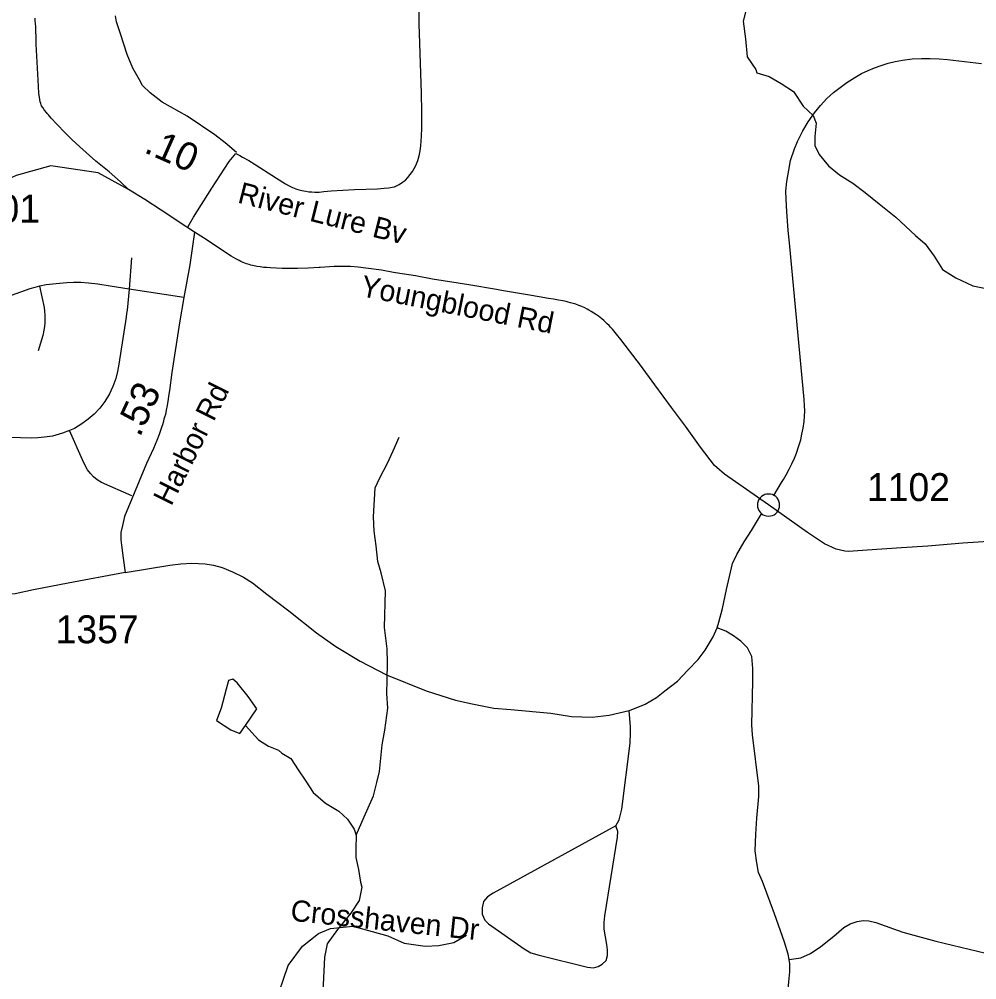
# Model space of a CAD drawing. Extents: x 1383679 to 1536984, y 460658 to 651027.
# Drawn here: x 1388732 to 1393020, y 485692 to 489995 of the extents above; entities that cross this region are included whole.
import ezdxf

# ---------------------------------------------------------------- set-up
doc = ezdxf.new("R2010")
doc.units = 0
for name, color, linetype in [('Exist Hydrographic Misc Water Feature', 7, 'Continuous'), ('Exist Road Non-System Type 51', 7, 'Continuous'), ('Exist Road Non-System Type 51 Label', 7, 'Continuous'), ('Exist Road Secondary Mileage Hundredths English Label', 7, 'Continuous'), ('Exist Road Secondary Type 51 Attributed', 7, 'Continuous'), ('Exist Road Secondary Type 51 Label', 7, 'Continuous'), ('Exist Road Secondary Type 51 Number Label', 7, 'Continuous')]:
    doc.layers.add(name, color=color, linetype=linetype)

msp = doc.modelspace()

# ---------------------------------------------------------------- linework, layer by layer
at = {"layer": 'Exist Hydrographic Misc Water Feature'}
for points in [[(1391902.4, 491186.4), (1391858.9, 491019.1), (1391843.4, 490949.6), (1391845.8, 490869.2), (1391849.7, 490769.8), (1391863.2, 490653), (1391891, 490538.4), (1391913.7, 490482.1), (1391943, 490441.3), (1391997.9, 490390.2), (1392041.2, 490358.9), (1392056.1, 490308.6), (1392063, 490251), (1392037.1, 490159.6), (1391990.9, 490056.3), (1391973.5, 489986.1), (1391983.8, 489906.3), (1391992.2, 489825.7), (1392030.9, 489769.2)], [(1392030.9, 489769.2), (1392034.7, 489755.1), (1392090.3, 489737.6), (1392143.8, 489707), (1392199.1, 489671.4), (1392241.7, 489604.9), (1392286.8, 489563.7), (1392300.1, 489529.9), (1392294.9, 489469.2), (1392294.1, 489429.8), (1392313.3, 489389.2), (1392356.1, 489338.3), (1392405.4, 489297.1), (1392464.6, 489259.9), (1392519.8, 489218.5), (1392582.7, 489167.2), (1392657.6, 489107.5), (1392745.8, 489026), (1392789.1, 488989.1), (1392828.1, 488934.1), (1392866.8, 488873.4), (1392926.1, 488836.2), (1393001.3, 488800.2), (1393061.1, 488789.1)], [(1390240.9, 486340.5), (1390276.7, 486421.9), (1390318.5, 486515.4), (1390333.8, 486575), (1390344.9, 486624.8), (1390357.4, 486744.4), (1390368.8, 486809.8), (1390382.8, 486908), (1390378.2, 486973.7), (1390379.4, 487033.6), (1390381.1, 487114), (1390380.4, 487173.9), (1390368.4, 487270.2), (1390371.7, 487434.2), (1390353.4, 487515), (1390338.4, 487565.4), (1390329.9, 487635.3), (1390321.3, 487701.9), (1390318.5, 487766), (1390325.3, 487895.5), (1390346.2, 487941.1), (1390381.7, 488006.8), (1390406.8, 488062.1), (1390434.1, 488123.1)], [(1389744.9, 486831.4), (1389796.5, 486905.8), (1389757.7, 486960.8), (1389708.8, 487021.7), (1389689.1, 487038.5), (1389669, 487033.1), (1389658.2, 486993.1), (1389636.5, 486909), (1389615.3, 486853.7), (1389680.5, 486812.2), (1389720.2, 486795.7), (1389744.9, 486831.4)], [(1389744.9, 486831.4), (1389803.5, 486766.2), (1389849, 486739), (1389892.6, 486720.1), (1389908.4, 486707.5), (1389947.9, 486682.9), (1389980.9, 486632.2), (1390015.9, 486581.4), (1390048.8, 486530.7), (1390103.8, 486483.6), (1390163.2, 486447.9), (1390202.4, 486411.1), (1390231.5, 486367), (1390240.9, 486340.5)], [(1390240.9, 486340.5), (1390239.6, 486276.6), (1390238.9, 486240.5), (1390251.7, 486186), (1390260.5, 486130), (1390266.1, 486106.2), (1390254.9, 486046.5), (1390217.7, 485990.6), (1390158.1, 485917.9), (1390110.7, 485853.2), (1390099.5, 485793.6), (1390092.9, 485669), (1390084.8, 485569), (1390089.4, 485499.2), (1390088, 485429.4), (1390085.9, 485333.5)]]:
    msp.add_lwpolyline(points, dxfattribs=at)
at = {"layer": 'Exist Road Non-System Type 51'}
for p, q in [((1389234.4, 488926.1), (1389223.9, 488786.3)), ((1389468.9, 488747.6), (1389223.9, 488786.3)), ((1390678.4, 485858.8), (1390734.2, 485891.3))]:
    msp.add_line(p, q, dxfattribs=at)
for points in [[(1389705.4, 489397.2), (1389655.1, 489440.8), (1389608.6, 489477.3), (1389485, 489560.3), (1389372, 489623.5), (1389318.9, 489665), (1389284.9, 489697.4), (1389270.8, 489723.9), (1389240.9, 489775.4), (1389215.9, 489836.9), (1389186, 489929.1), (1389167.8, 489983), (1389163.6, 490009.6)], [(1392111.2, 487861.8), (1392145.9, 487919.2), (1392154.1, 487933.3), (1392166, 487953.8), (1392179.9, 487979.8), (1392191.8, 488003.3), (1392202.9, 488028.7), (1392212.4, 488050.9), (1392221.8, 488079.6), (1392231.2, 488110.8), (1392236.9, 488136.2), (1392242.8, 488163.2), (1392246.5, 488192.8), (1392248.6, 488216.9), (1392250.2, 488239), (1392248.4, 488265.2), (1392246.4, 488291.4), (1392180.6, 488993.2), (1392174.6, 489048.9), (1392171.4, 489091.4), (1392168.9, 489131.9), (1392166.1, 489189.1), (1392165.1, 489226.5), (1392169.1, 489268), (1392177.4, 489319.2), (1392186.2, 489361.8), (1392203.5, 489414.6), (1392217.4, 489447.5), (1392240.5, 489494.3), (1392265.1, 489535.8), (1392292.6, 489575), (1392319.2, 489608.6), (1392348.6, 489640.4), (1392378.5, 489666), (1392407.6, 489689.3), (1392438.2, 489712.1), (1392472.9, 489734.2), (1392504, 489751.8), (1392533.5, 489765.2), (1392561.6, 489776.9), (1392591.1, 489787.3), (1392623.5, 489797.7), (1392653.9, 489805.6), (1392687.2, 489812.1), (1392729.9, 489817.8), (1392771.6, 489819), (1392811, 489818.9), (1392851.6, 489817.2), (1392888.5, 489813.8), (1393041.4, 489796.3)], [(1389223.9, 488786.3), (1389138.9, 488799.8), (1389083.8, 488808.2), (1389042.6, 488813), (1389008.4, 488814.8), (1388974.9, 488814.8), (1388944.8, 488813.8), (1388912.1, 488811.5), (1388882.6, 488808.2), (1388853.1, 488804.6), (1388824.9, 488799), (1388822.5, 488798.4)], [(1388822.5, 488798.4), (1388802.1, 488793.5), (1388780, 488786.5), (1388393, 488650.1)], [(1388822.5, 488798.4), (1388843.4, 488703.6), (1388845.5, 488686.8), (1388846.9, 488669), (1388847.2, 488648.7), (1388846.4, 488631.8), (1388843.8, 488608.8), (1388838, 488578.8), (1388817.1, 488508.8)], [(1389223.9, 488786.3), (1389215.4, 488692.2), (1389213.4, 488677.2), (1389211, 488660.2), (1389178.5, 488450.1), (1389173.1, 488417.5), (1389164.9, 488386), (1389152.2, 488350.1), (1389136.8, 488317.1), (1389115.9, 488282.7), (1389093.6, 488252.1), (1389067.9, 488226.3), (1389041.6, 488203.5), (1389012.5, 488182.2), (1388980, 488162.2), (1388957.5, 488152.8)], [(1388957.5, 488152.8), (1388926.6, 488140), (1388881, 488127.8), (1388846.1, 488122.5), (1388815.5, 488119.6), (1388787.4, 488118.6), (1388492.9, 488127.3), (1388473.4, 488127.3), (1388453, 488126.8), (1388429.2, 488124.9), (1388406.4, 488122.5), (1388266.1, 488103.1), (1388243.4, 488100.7), (1388223.9, 488098.8), (1388208.4, 488098.8), (1388188.5, 488099.7), (1388160.4, 488101.7), (1388043.6, 488109.3)], [(1389235.9, 487859.5), (1389100.8, 487920.2), (1389080.8, 487931.6), (1389065.4, 487944.6), (1389051.4, 487959.5), (1389037.9, 487976), (1389028.4, 487992.9), (1389015.4, 488021.8), (1388957.5, 488152.8)], [(1392111.2, 487861.8), (1392106.9, 487864.1), (1392104.4, 487865.1), (1392096, 487867.3), (1392087.4, 487868), (1392078.8, 487867.3), (1392070.5, 487865.1), (1392062.6, 487861.4), (1392055.5, 487856.4), (1392049.4, 487850.3), (1392045.4, 487844.8)], [(1392130.4, 487793.7), (1392134, 487801.5), (1392136.2, 487809.8), (1392137, 487818.4), (1392136.2, 487827), (1392134, 487835.4), (1392130.4, 487843.2), (1392125.4, 487850.3), (1392119.2, 487856.4), (1392112.4, 487861.3), (1392111.2, 487861.8)], [(1392045.4, 487844.8), (1392044.5, 487843.2), (1392040.8, 487835.4), (1392038.5, 487827), (1392037.8, 487818.4), (1392038.5, 487809.8), (1392040.8, 487801.4), (1392044.5, 487793.6), (1392049.4, 487786.5), (1392055.5, 487780.4), (1392056.4, 487779.7)], [(1391857.4, 487267.9), (1391864.5, 487293.6), (1391881.1, 487355.9), (1391899.1, 487440.4), (1391925.4, 487556.7), (1391944.8, 487596.8), (1391978, 487653.7), (1392011.2, 487704.8), (1392056.4, 487779.7)], [(1392056.4, 487779.7), (1392062.6, 487775.4), (1392070.4, 487771.8), (1392078.8, 487769.6), (1392087.4, 487768.8), (1392096, 487769.6), (1392104.4, 487771.8), (1392112.2, 487775.4), (1392119.2, 487780.4), (1392125.4, 487786.5), (1392130.4, 487793.6), (1392130.4, 487793.7)], [(1389207.4, 487515.8), (1389406.6, 487548.8), (1389455.6, 487555.1), (1389505.8, 487558.1), (1389565.4, 487554.8), (1389602.1, 487548.7), (1389640.8, 487538.4), (1389687.6, 487520.1), (1389736.8, 487496.2), (1389776.1, 487469.6), (1389840.8, 487419.7), (1389940.1, 487344.9), (1390063.4, 487246.3), (1390150, 487184.7), (1390258.6, 487119), (1390376.6, 487057.3), (1390554.1, 486986.1), (1390685.4, 486944.1), (1390760.2, 486927.6), (1390856.9, 486908.9), (1390933.2, 486902.1), (1391112.1, 486885.9), (1391204.4, 486871.6), (1391298.1, 486868.7), (1391374.4, 486877.4), (1391463.6, 486897.6)], [(1391463.6, 486897.6), (1391465.1, 486897.9), (1391535.4, 486927.2), (1391585.2, 486956.5), (1391623.4, 486985.8), (1391679, 487029.8), (1391725.9, 487079.6), (1391771.6, 487127.4), (1391803.6, 487169), (1391839.6, 487228.5), (1391857.4, 487267.9)], [(1392060.9, 486132.4), (1392041.8, 486172.2), (1392034.4, 486216), (1392027.1, 486269.5), (1392029.6, 486344.9), (1392034.4, 486415.4), (1392044.1, 486512.7), (1392044.1, 486558.9), (1392015, 486789.9), (1392012.6, 486833.7), (1392017.4, 487028.2), (1392017.4, 487086.6), (1392012.6, 487140.1), (1391993.1, 487179), (1391963.9, 487208.2), (1391929.9, 487232.5), (1391895.9, 487254.3), (1391857.4, 487267.9)], [(1391404.1, 486381.2), (1391418.4, 486407.8), (1391430.8, 486455.7), (1391468, 486752), (1391469.9, 486798.2), (1391469.9, 486824.8), (1391463.6, 486897.6)], [(1391404.1, 486381.2), (1390854.1, 486079.6), (1390829.4, 486063.6), (1390811.6, 486042.3), (1390804.5, 486013.9), (1390804.5, 485985.5), (1390816.9, 485958.9), (1390832.9, 485942.9), (1390992.5, 485831.2), (1391022.6, 485813.4)], [(1391022.6, 485813.4), (1391059.9, 485802.8), (1391276.4, 485747.8), (1391303, 485746), (1391324.4, 485751.3), (1391342.1, 485762), (1391359.9, 485777.9), (1391366.9, 485801), (1391366.9, 485825.8), (1391363.4, 485850.7), (1391350.9, 485918.1), (1391350.9, 485948.2), (1391354.5, 485978.4), (1391411.2, 486331.5), (1391413, 486356.3), (1391404.1, 486381.2)], [(1392179.6, 485783), (1392175.5, 485807.5), (1392158.4, 485861), (1392114.6, 485987.4), (1392060.9, 486132.4)], [(1389874.6, 485577.1), (1389936, 485755.9), (1390000.2, 485842.5), (1390072.7, 485899.4), (1390125.7, 485921), (1390226.2, 485931.9), (1390382.5, 485888.5), (1390455.1, 485856), (1390550, 485842.5), (1390611.4, 485845.2), (1390678.4, 485858.8)], [(1392179.6, 485783), (1392231.4, 485790.4), (1392275.1, 485809.9), (1392321.4, 485841.5), (1392379.1, 485887.1), (1392424.1, 485926.4), (1392452.8, 485942.1), (1392484.1, 485952.9), (1392511.6, 485957.6), (1392536.6, 485955.6), (1392568, 485948.9), (1392688.1, 485905.9), (1392836.9, 485865.5), (1393396.2, 485731.2), (1393434.9, 485721.9), (1393462.9, 485712.7), (1393487, 485696.6), (1393508, 485679.7), (1393602.1, 485598.2), (1393628.9, 485572.9), (1393650, 485554.2), (1393680.6, 485526.5)], [(1392130.6, 485346.3), (1392132.2, 485423.1), (1392143.9, 485479.2), (1392173.1, 485634.8), (1392177.9, 485683.4), (1392182.8, 485727.2), (1392182.8, 485763.7), (1392179.6, 485783)]]:
    msp.add_lwpolyline(points, dxfattribs=at)
at = {"layer": 'Exist Road Secondary Type 51 Attributed'}
for points in [[(1389486.6, 489060.6), (1389489.5, 489066), (1389513, 489108), (1389594.6, 489238.6), (1389672.2, 489357.3), (1389701.9, 489392.9), (1389720.3, 489383.9), (1389732.3, 489377.3), (1389760.2, 489362), (1389789.4, 489344.3), (1389884.2, 489282.6), (1389925.2, 489256.8), (1389937.6, 489249.5), (1389955.6, 489240.5), (1389970.3, 489234.6), (1389979.9, 489232), (1389998.4, 489226.9), (1390016.3, 489223.9), (1390028.3, 489222.1), (1390042.6, 489221), (1390055.2, 489220.4), (1390063.4, 489220.4), (1390075, 489220.3), (1390096.6, 489222.6), (1390129.5, 489225.6), (1390232.9, 489232.8), (1390336.6, 489235.6), (1390367, 489237.4), (1390386.6, 489239.8), (1390401.7, 489242), (1390412.1, 489244.4), (1390422.1, 489248.5), (1390433, 489254.7), (1390448.9, 489264.6), (1390461.3, 489274.5), (1390472.8, 489286.3), (1390493.2, 489312.9), (1390508.1, 489339.5), (1390516.8, 489361.3), (1390522.5, 489383.4), (1390527.6, 489405.7), (1390530.6, 489428), (1390531.8, 489448.8), (1390533.6, 489472.7), (1390534.7, 489505.1), (1390535.1, 489581.8), (1390534, 489661.4), (1390526.6, 489887.2), (1390523.7, 489972.5), (1390522.3, 490107.2)], [(1389221.3, 489232.4), (1389186.4, 489266.7), (1389134.7, 489311.3), (1389075.6, 489359.7), (1389003.3, 489423.1), (1388967.7, 489456), (1388933, 489491.1), (1388905.3, 489519.9), (1388900.4, 489525.1), (1388876.1, 489551.8), (1388869.2, 489559.2), (1388862.9, 489566.4), (1388858.1, 489572), (1388854.5, 489576.5), (1388854.5, 489576.5), (1388844.7, 489589.1), (1388837.7, 489599), (1388832.5, 489607.6), (1388830.8, 489611.8), (1388828.6, 489618), (1388826.6, 489624.9), (1388824.5, 489635), (1388822.8, 489645.2), (1388820.6, 489661.7), (1388820, 489673.3), (1388819.2, 489682.3), (1388818.6, 489694.5), (1388817.2, 489721.2), (1388812, 489801.8), (1388808.9, 489882.8), (1388807.5, 489913.3), (1388806.6, 489944.8), (1388806, 489960.3), (1388805.2, 489975.4), (1388804.2, 489987.9), (1388803.2, 489999.2)], [(1389221.3, 489232.4), (1389086.2, 489307), (1388874.5, 489338.2), (1388718.7, 489294.6), (1388581.7, 489232.3), (1388457.2, 489263.4), (1388351.3, 489332), (1388239.2, 489406.7), (1388139.5, 489425.4), (1388092, 489394.7), (1387983.8, 489356.9), (1387828.1, 489232.3), (1387722.2, 489076.5), (1387622.6, 488989.3), (1387453, 488930), (1387233.9, 488887.7), (1387118.1, 488914.6), (1387006, 489014.2), (1386869, 489145.1), (1386781.8, 489219.8), (1386678.1, 489242.8)], [(1389486.6, 489060.6), (1389478.4, 489066), (1389367.2, 489139.1), (1389294.7, 489187.4), (1389221.3, 489232.4)], [(1389516.8, 489041.1), (1389496.3, 488894.5), (1389468.9, 488747.6), (1389450.4, 488634.1), (1389416.3, 488411.7), (1389405, 488331.4), (1389401.3, 488305.8), (1389399.2, 488292.8), (1389394.6, 488264.2), (1389390.7, 488244.2), (1389386.9, 488224.9), (1389383.4, 488212.8), (1389380.5, 488202.8), (1389376.7, 488189), (1389373.3, 488178.2), (1389370.4, 488169.7), (1389366.1, 488156.6), (1389358.3, 488134.3), (1389348.4, 488108.1), (1389333.9, 488072.6), (1389302.7, 488005.3), (1389204, 487768), (1389194.2, 487727), (1389187.8, 487696), (1389187.8, 487662.8), (1389189.9, 487639.5), (1389197.7, 487580.9), (1389207.4, 487515.8)], [(1389516.8, 489041.1), (1389486.6, 489060.6)], [(1392087.2, 487819.6), (1391890.3, 487956.2), (1391845.8, 487996.4), (1391782.3, 488078.1), (1391714.8, 488171.9), (1391652.8, 488255.3), (1391578.2, 488357.5), (1391513.9, 488445.2), (1391465.1, 488509.9), (1391425.8, 488560.8), (1391406.7, 488584.3), (1391387.9, 488606.7), (1391379.7, 488615.6), (1391373, 488622.7), (1391365.1, 488630.6), (1391357.8, 488637.5), (1391349.2, 488645.5), (1391340.9, 488652.3), (1391333.5, 488658.4), (1391325.4, 488664.5), (1391316.9, 488670.3), (1391304.6, 488678.4), (1391292.6, 488685.8), (1391283, 488691.5), (1391274.5, 488696.2), (1391264.1, 488701.6), (1391251.3, 488707.4), (1391238.2, 488712.8), (1391224.3, 488717.8), (1391212.4, 488721.6), (1391201.2, 488724.7), (1391190, 488727.8), (1391181.5, 488729.7), (1391165.7, 488733), (1391147.3, 488736.7), (1391125, 488740.9), (1391102.4, 488744.5), (1391060.3, 488751.2), (1391016.7, 488758.5), (1390945.7, 488770.5), (1390910.2, 488776.6), (1390892.1, 488779.7), (1390869.9, 488783.7), (1390745, 488804.6), (1390583.2, 488831), (1390506.4, 488844.6), (1390416.9, 488859.5), (1390408.7, 488860.9), (1390354.8, 488870.3), (1390284.1, 488879.7), (1390249.2, 488883.5), (1390215.6, 488886.5), (1390179.5, 488887.7), (1390143, 488887), (1390100.9, 488884.5), (1390080.1, 488883.1), (1390075, 488882.8), (1390025.6, 488879.8), (1389978.5, 488878.8), (1389910, 488878.8), (1389856.9, 488881), (1389840.5, 488882), (1389826.3, 488883.3), (1389811, 488885.2), (1389795.5, 488887.5), (1389783.6, 488889.8), (1389769.7, 488893.7), (1389761.6, 488896), (1389750, 488899.5), (1389734.9, 488904.9), (1389724.5, 488909.7), (1389716.8, 488913.4), (1389702.5, 488921.1), (1389681.8, 488933.5), (1389642.2, 488958.5), (1389573.1, 489004.7), (1389516.8, 489041.1)], [(1393094.3, 487657.5), (1392957.3, 487647.3), (1392800.1, 487634.3), (1392682.4, 487627.2), (1392528.6, 487616.5), (1392445.6, 487610.3), (1392428.1, 487611.3), (1392389.3, 487621.2), (1392338.5, 487644.5), (1392262.3, 487695.3), (1392087.2, 487819.6)], [(1389207.4, 487515.8), (1388951.3, 487468.7), (1388796, 487439), (1388714.2, 487420.7), (1388667.4, 487419.8), (1388658.8, 487403.8), (1388615, 487392.5), (1388607.5, 487375.4), (1388530.1, 487340.5), (1388521.4, 487318.2), (1388457.7, 487294.7), (1388447.1, 487264.4), (1388345.7, 487203.3), (1388286.4, 487129.8), (1388237, 487070.5), (1388200.3, 487015.5), (1388181.9, 486966.1), (1388165, 486898.3), (1388156.5, 486824.9), (1388146.6, 486738.8), (1388142.2, 486662.6)]]:
    msp.add_lwpolyline(points, dxfattribs=at)

# ---------------------------------------------------------------- texts
at = {"layer": 'Exist Road Non-System Type 51 Label'}
msp.add_text('Crosshaven Dr', height=95, rotation=354.0222, dxfattribs=at).set_placement((1389943.8, 485957.1))
at = {"layer": 'Exist Road Secondary Mileage Hundredths English Label'}
for s, rotation, p in [('.10', 336.0505, (1389286.3, 489400.3)), ('.53', 65.1303, (1389272, 488119.1))]:
    msp.add_text(s, height=125, rotation=rotation, dxfattribs=at).set_placement(p)
at = {"layer": 'Exist Road Secondary Type 51 Label'}
for s, rotation, p in [('River Lure Bv', 345.7796, (1389706, 489174.4)), ('Youngblood Rd', 348.8158, (1390255.8, 488755.4)), ('Harbor Rd', 63.4361, (1389413.1, 487810.1))]:
    msp.add_text(s, height=95, rotation=rotation, dxfattribs=at).set_placement(p)
at = {"layer": 'Exist Road Secondary Type 51 Number Label'}
for s, p in [('1101', (1388453.7, 489084)), ('1102', (1392527.9, 487836.5)), ('1357', (1388895.4, 487199.5))]:
    msp.add_text(s, height=125, dxfattribs=at).set_placement(p)

doc.saveas('drawing.dxf')
